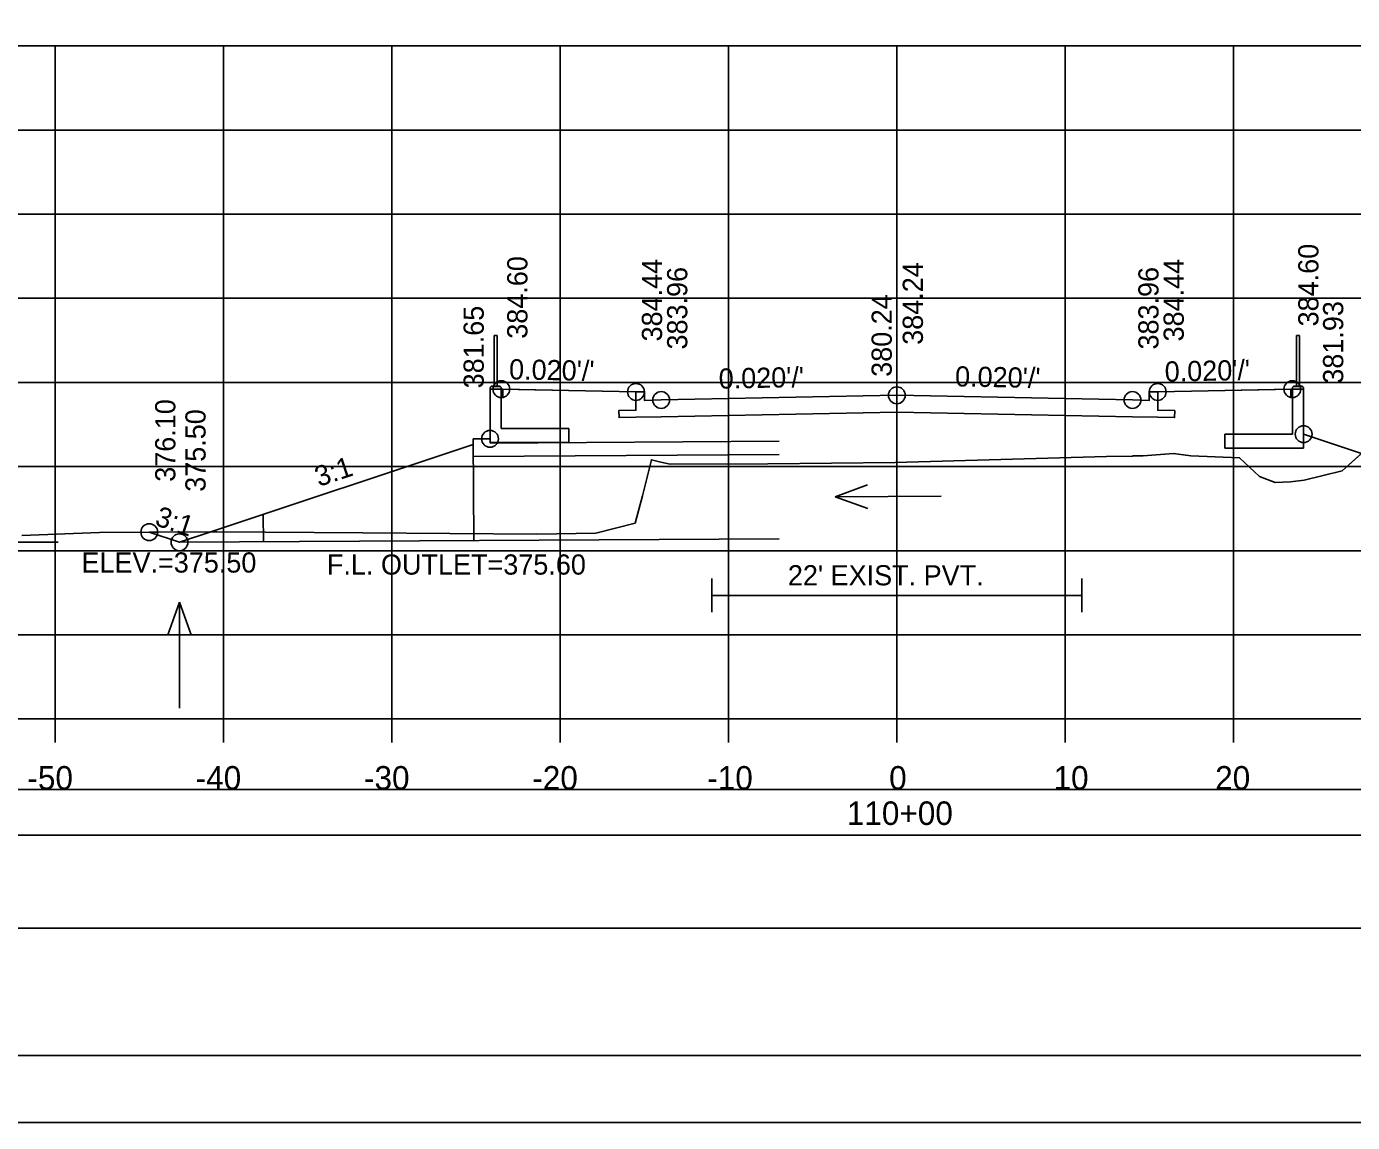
# Model space of a CAD drawing. Extents: x -37291014 to -37290680, y -936053 to -933067.
# Drawn here: x -37290894.8 to -37290816, y -934133.3 to -934068.1 of the extents above; entities that cross this region are included whole.
import ezdxf

# ---------------------------------------------------------------- set-up
doc = ezdxf.new("R2010")
doc.units = 0
for name, color, linetype in [('Default', 7, 'Continuous'), ('R_Alt Surface', 7, 'Continuous'), ('R_Axis', 7, 'Continuous'), ('R_Axis Annot', 7, 'Continuous'), ('R_Border', 7, 'Continuous'), ('R_Contours', 7, 'Continuous'), ('R_Exist Surface', 7, 'Continuous'), ('R_Fin Surface', 7, 'Continuous'), ('R_Grid', 7, 'Continuous'), ('R_No Plot', 7, 'Continuous'), ('R_Water', 7, 'Continuous'), ('R_Water Annot', 7, 'Continuous'), ('R_Xsect Elev', 7, 'Continuous'), ('R_Xsect Slope', 7, 'Continuous')]:
    doc.layers.add(name, color=color, linetype=linetype)

msp = doc.modelspace()

# ---------------------------------------------------------------- linework, layer by layer
at = {"layer": 'Default'}
for p, q in [((-37290867.018, -934089.497), (-37290867.018, -934086.497)), ((-37290867.018, -934086.497), (-37290866.852, -934086.497)), ((-37290866.852, -934086.497), (-37290866.852, -934089.497)), ((-37290819.352, -934086.497), (-37290819.352, -934089.497)), ((-37290819.185, -934086.497), (-37290819.352, -934086.497)), ((-37290819.185, -934089.497), (-37290819.185, -934086.497)), ((-37290867.206, -934089.518), (-37290867.268, -934089.581)), ((-37290867.268, -934089.581), (-37290867.268, -934092.854)), ((-37290866.664, -934089.497), (-37290867.206, -934089.497)), ((-37290867.206, -934089.497), (-37290867.206, -934089.518)), ((-37290866.664, -934089.518), (-37290867.206, -934089.518)), ((-37290866.664, -934089.518), (-37290866.664, -934089.497)), ((-37290866.602, -934089.581), (-37290866.664, -934089.518)), ((-37290866.602, -934092.021), (-37290866.602, -934089.581)), ((-37290819.602, -934089.581), (-37290819.539, -934089.518)), ((-37290819.602, -934092.357), (-37290819.602, -934089.581)), ((-37290819.539, -934089.497), (-37290818.997, -934089.497)), ((-37290819.539, -934089.518), (-37290819.539, -934089.497)), ((-37290819.539, -934089.518), (-37290818.997, -934089.518)), ((-37290818.997, -934089.497), (-37290818.997, -934089.518)), ((-37290818.997, -934089.518), (-37290818.935, -934089.581)), ((-37290818.935, -934089.581), (-37290818.935, -934093.19)), ((-37290862.598, -934092.021), (-37290866.602, -934092.021)), ((-37290862.598, -934092.854), (-37290862.598, -934092.021)), ((-37290823.605, -934093.19), (-37290823.605, -934092.357)), ((-37290823.605, -934092.357), (-37290819.602, -934092.357)), ((-37290862.598, -934092.854), (-37290867.268, -934092.854)), ((-37290823.605, -934093.19), (-37290818.935, -934093.19))]:
    msp.add_line(p, q, dxfattribs=at)
for points in [[(-37290866.518, -934090.185), (-37290866.602, -934090.185), (-37290866.602, -934089.685), (-37290866.518, -934089.685), (-37290866.518, -934090.185)], [(-37290819.685, -934090.185), (-37290819.602, -934090.185), (-37290819.602, -934089.685), (-37290819.685, -934089.685), (-37290819.685, -934090.185)]]:
    msp.add_lwpolyline(points, dxfattribs=at)
for points in [[(-37290992.481, -934116.188), (-37290693.722, -934116.188), (-37290693.722, -934113.482), (-37290992.481, -934113.482)], [(-37290992.481, -934121.71), (-37290693.722, -934121.71), (-37290693.722, -934116.188), (-37290992.481, -934116.188)]]:
    msp.add_lwpolyline(points, close=True, dxfattribs=at)
at = {"layer": 'R_Alt Surface'}
for points in [[(-37290827.602, -934089.845), (-37290827.602, -934090.938), (-37290826.592, -934090.958), (-37290826.602, -934091.375), (-37290827.602, -934091.355), (-37290829.102, -934091.325), (-37290843.102, -934091.045), (-37290857.102, -934091.325), (-37290858.602, -934091.355), (-37290859.602, -934091.375), (-37290859.612, -934090.958), (-37290858.602, -934090.938), (-37290858.602, -934089.845)], [(-37290854.102, -934100.942), (-37290854.102, -934102.942)], [(-37290832.102, -934100.942), (-37290832.102, -934102.942)], [(-37290854.102, -934101.942), (-37290832.102, -934101.942)]]:
    msp.add_lwpolyline(points, dxfattribs=at)
at = {"layer": 'R_Axis'}
for p, q in [((-37290993.102, -934109.282), (-37290693.102, -934109.282)), ((-37290893.102, -934110.682), (-37290893.102, -934109.282)), ((-37290883.102, -934110.682), (-37290883.102, -934109.282)), ((-37290873.102, -934110.682), (-37290873.102, -934109.282)), ((-37290863.102, -934110.682), (-37290863.102, -934109.282)), ((-37290853.102, -934110.682), (-37290853.102, -934109.282)), ((-37290843.102, -934110.682), (-37290843.102, -934109.282)), ((-37290833.102, -934110.682), (-37290833.102, -934109.282)), ((-37290823.102, -934110.682), (-37290823.102, -934109.282))]:
    msp.add_line(p, q, dxfattribs=at)
at = {"layer": 'R_Border'}
msp.add_line((-37290684.921, -934129.282), (-37291001.102, -934129.282), dxfattribs=at)
at = {"layer": 'R_Contours'}
for p, q in [((-37290866.602, -934090.185), (-37290866.602, -934092.021)), ((-37290819.602, -934092.357), (-37290819.602, -934090.185)), ((-37290866.602, -934092.021), (-37290862.598, -934092.021)), ((-37290862.598, -934092.021), (-37290862.598, -934092.854)), ((-37290867.268, -934092.854), (-37290867.268, -934092.632)), ((-37290823.605, -934093.19), (-37290823.605, -934092.357)), ((-37290823.605, -934092.357), (-37290819.602, -934092.357)), ((-37290818.935, -934092.357), (-37290818.935, -934093.19)), ((-37290815.497, -934093.501), (-37290818.931, -934092.357)), ((-37290862.598, -934092.854), (-37290867.268, -934092.854)), ((-37290818.935, -934093.19), (-37290823.605, -934093.19)), ((-37290883.869, -934098.163), (-37290887.519, -934098.184))]:
    msp.add_line(p, q, dxfattribs=at)
for points in [[(-37290866.518, -934089.687), (-37290866.518, -934090.185), (-37290866.602, -934090.185)], [(-37290858.602, -934089.845), (-37290861.602, -934089.785), (-37290866.518, -934089.687)], [(-37290827.602, -934089.845), (-37290827.602, -934090.938), (-37290826.592, -934090.958), (-37290826.602, -934091.375), (-37290827.602, -934091.355), (-37290829.102, -934091.325), (-37290843.102, -934091.045), (-37290857.102, -934091.325), (-37290858.602, -934091.355), (-37290859.602, -934091.375), (-37290859.612, -934090.958), (-37290858.602, -934090.938), (-37290858.602, -934089.845)], [(-37290819.685, -934089.687), (-37290824.602, -934089.785), (-37290827.602, -934089.845)], [(-37290819.602, -934090.185), (-37290819.685, -934090.185), (-37290819.685, -934089.687)], [(-37290867.273, -934092.632), (-37290868.272, -934092.637), (-37290868.27, -934092.964), (-37290883.869, -934098.163)], [(-37290867.268, -934092.632), (-37290867.273, -934092.632)], [(-37290818.931, -934092.357), (-37290818.935, -934092.357)], [(-37290883.869, -934098.163), (-37290883.5, -934098.161), (-37290874.833, -934098.221), (-37290864.485, -934098.292), (-37290860.993, -934098.233), (-37290858.643, -934097.639), (-37290858.219, -934096.018), (-37290857.68, -934093.878), (-37290857.129, -934094.016), (-37290856.568, -934094.143), (-37290850.759, -934094.12), (-37290843.199, -934094.044), (-37290830.64, -934093.684), (-37290829.1, -934093.669), (-37290829.057, -934093.634), (-37290828.993, -934093.634), (-37290828.457, -934093.634), (-37290826.656, -934093.514), (-37290825.626, -934093.635), (-37290822.734, -934093.761), (-37290821.549, -934094.867), (-37290820.629, -934095.234), (-37290819.712, -934095.189), (-37290818.901, -934095.087), (-37290816.64, -934094.531), (-37290815.497, -934093.501)], [(-37290887.519, -934098.184), (-37290885.724, -934098.782), (-37290883.869, -934098.163)]]:
    msp.add_lwpolyline(points, dxfattribs=at)
at = {"layer": 'R_Exist Surface'}
msp.add_lwpolyline([(-37290895.1, -934098.381), (-37290890.471, -934098.2), (-37290883.5, -934098.161), (-37290874.833, -934098.221), (-37290864.485, -934098.292), (-37290860.993, -934098.233), (-37290858.643, -934097.639), (-37290858.219, -934096.018), (-37290857.68, -934093.878), (-37290857.129, -934094.016), (-37290856.568, -934094.143), (-37290850.759, -934094.12), (-37290843.199, -934094.044), (-37290830.64, -934093.684), (-37290829.1, -934093.669), (-37290829.057, -934093.634), (-37290828.993, -934093.634), (-37290828.457, -934093.634), (-37290826.656, -934093.514), (-37290825.626, -934093.635), (-37290822.734, -934093.761), (-37290821.549, -934094.867), (-37290820.629, -934095.234), (-37290819.712, -934095.189), (-37290818.901, -934095.087), (-37290816.64, -934094.531), (-37290815.405, -934093.418)], dxfattribs=at)
at = {"layer": 'R_Fin Surface'}
msp.add_lwpolyline([(-37290887.519, -934098.184), (-37290885.724, -934098.782), (-37290883.869, -934098.163), (-37290868.27, -934092.964), (-37290868.272, -934092.637), (-37290867.273, -934092.632), (-37290867.272, -934089.685), (-37290866.602, -934089.685), (-37290861.602, -934089.785), (-37290858.602, -934089.845), (-37290858.102, -934089.845), (-37290858.101, -934090.345), (-37290857.102, -934090.325), (-37290843.102, -934090.045), (-37290829.102, -934090.325), (-37290828.103, -934090.345), (-37290828.102, -934089.845), (-37290827.602, -934089.845), (-37290824.602, -934089.785), (-37290819.602, -934089.685), (-37290818.932, -934089.685), (-37290818.931, -934092.357), (-37290815.497, -934093.501)], dxfattribs=at)
at = {"layer": 'R_Grid'}
for p, q in [((-37290993.102, -934069.282), (-37290693.102, -934069.282)), ((-37290893.102, -934109.282), (-37290893.102, -934069.282)), ((-37290883.102, -934109.282), (-37290883.102, -934069.282)), ((-37290873.102, -934109.282), (-37290873.102, -934069.282)), ((-37290863.102, -934109.282), (-37290863.102, -934069.282)), ((-37290853.102, -934109.282), (-37290853.102, -934069.282)), ((-37290843.102, -934109.282), (-37290843.102, -934069.282)), ((-37290833.102, -934109.282), (-37290833.102, -934069.282)), ((-37290823.102, -934109.282), (-37290823.102, -934069.282)), ((-37290993.102, -934074.282), (-37290693.102, -934074.282)), ((-37290993.102, -934079.282), (-37290693.102, -934079.282)), ((-37290993.102, -934084.282), (-37290693.102, -934084.282)), ((-37290993.102, -934089.282), (-37290693.102, -934089.282)), ((-37290993.102, -934094.282), (-37290693.102, -934094.282)), ((-37290993.102, -934099.282), (-37290693.102, -934099.282)), ((-37290993.102, -934104.282), (-37290693.102, -934104.282)), ((-37290993.102, -934109.282), (-37290693.102, -934109.282))]:
    msp.add_line(p, q, dxfattribs=at)
at = {"layer": 'R_No Plot'}
msp.add_line((-37291013.502, -934133.26), (-37290680.169, -934133.26), dxfattribs=at)
for points in [[(-37291013.509, -933919.927), (-37290680.169, -933919.927), (-37290680.169, -934133.265), (-37291013.509, -934133.265)], [(-37290767.182, -933923.822), (-37290747.562, -933923.822), (-37290747.562, -933933.702), (-37290731.449, -933933.702), (-37290708.25, -933933.702), (-37290708.25, -933958.034), (-37290684.921, -933958.034), (-37290684.921, -934129.282), (-37291001.102, -934129.282), (-37291001.102, -933923.822)]]:
    msp.add_lwpolyline(points, close=True, dxfattribs=at)
for centre in [(-37290866.602, -934089.685), (-37290858.602, -934089.845), (-37290843.102, -934090.045), (-37290827.602, -934089.845), (-37290819.602, -934089.685), (-37290857.102, -934090.325), (-37290829.102, -934090.325), (-37290829.102, -934090.325), (-37290818.931, -934092.357), (-37290867.273, -934092.632), (-37290887.519, -934098.184), (-37290885.724, -934098.782)]:
    msp.add_circle(centre, 0.5, dxfattribs=at)
at = {"layer": 'R_Water'}
for p, q in [((-37290868.272, -934092.637), (-37290867.272, -934092.632)), ((-37290868.237, -934098.679), (-37290868.272, -934092.637)), ((-37290867.272, -934092.632), (-37290867.271, -934092.882)), ((-37290867.271, -934092.882), (-37290850.102, -934092.781)), ((-37290868.266, -934093.679), (-37290850.102, -934093.572)), ((-37290880.736, -934098.752), (-37290880.746, -934097.123)), ((-37290885.723, -934098.782), (-37290850.102, -934098.572))]:
    msp.add_line(p, q, dxfattribs=at)
at = {"layer": 'R_Water Annot'}
for p, q in [((-37290846.757, -934096.076), (-37290844.838, -934095.365)), ((-37290840.473, -934096.039), (-37290846.757, -934096.076)), ((-37290846.757, -934096.076), (-37290844.829, -934096.765)), ((-37290892.934, -934098.782), (-37290899.218, -934098.782)), ((-37290885.723, -934102.35), (-37290886.423, -934104.274)), ((-37290885.723, -934108.635), (-37290885.723, -934102.35)), ((-37290885.723, -934102.35), (-37290885.023, -934104.274))]:
    msp.add_line(p, q, dxfattribs=at)
at = {"layer": 'R_Xsect Elev'}
msp.add_line((-37290843.102, -934094.041), (-37290843.102, -934081.948), dxfattribs=at)

# ---------------------------------------------------------------- texts
at = {"layer": 'R_Axis Annot'}
for s, p in [('-50', (-37290894.761, -934113.482)), ('-40', (-37290884.761, -934113.482)), ('-30', (-37290874.761, -934113.482)), ('-20', (-37290864.761, -934113.482)), ('-10', (-37290854.364, -934113.482)), ('0', (-37290843.559, -934113.482)), ('10', (-37290833.791, -934113.482)), ('20', (-37290824.187, -934113.482)), ('110+00', (-37290846.073, -934115.582))]:
    msp.add_text(s, height=1.4, dxfattribs=at).set_placement(p)
at = {"layer": 'R_Water'}
msp.add_text("22' EXIST. PVT.", height=1.2, dxfattribs=at).set_placement((-37290849.575, -934101.342))
at = {"layer": 'R_Water Annot'}
msp.add_text('F.L. OUTLET=375.60', height=1.2, dxfattribs=at).set_placement((-37290876.963, -934100.703))
at = {"layer": 'R_Xsect Elev'}
for s, p in [('384.60', (-37290818.052, -934085.95)), ('384.60', (-37290865.052, -934086.685)), ('384.44', (-37290857.052, -934086.845)), ('383.96', (-37290855.552, -934087.325)), ('384.24', (-37290841.552, -934087.045)), ('383.96', (-37290827.552, -934087.325)), ('384.44', (-37290826.052, -934086.845)), ('380.24', (-37290843.402, -934088.948)), ('381.65', (-37290867.646, -934089.632)), ('381.93', (-37290816.578, -934089.357)), ('376.10', (-37290885.969, -934095.184)), ('375.50', (-37290884.174, -934095.782))]:
    msp.add_text(s, height=1.2, rotation=90, dxfattribs=at).set_placement(p)
msp.add_text('ELEV.=375.50', height=1.2, dxfattribs=at).set_placement((-37290891.55, -934100.582))
at = {"layer": 'R_Xsect Slope'}
for s, rotation, p in [("0.020'/'", 358.85424, (-37290866.151, -934089.094)), ("0.020'/'", 1.14576, (-37290827.175, -934089.236)), ("0.020'/'", 1.14576, (-37290853.675, -934089.656)), ("0.020'/'", 358.85424, (-37290839.651, -934089.514)), ('3:1', 18.43323, (-37290877.446, -934095.495)), ('3:1', 341.56677, (-37290887.252, -934097.745))]:
    msp.add_text(s, height=1.2, rotation=rotation, dxfattribs=at).set_placement(p)

doc.saveas('drawing.dxf')
